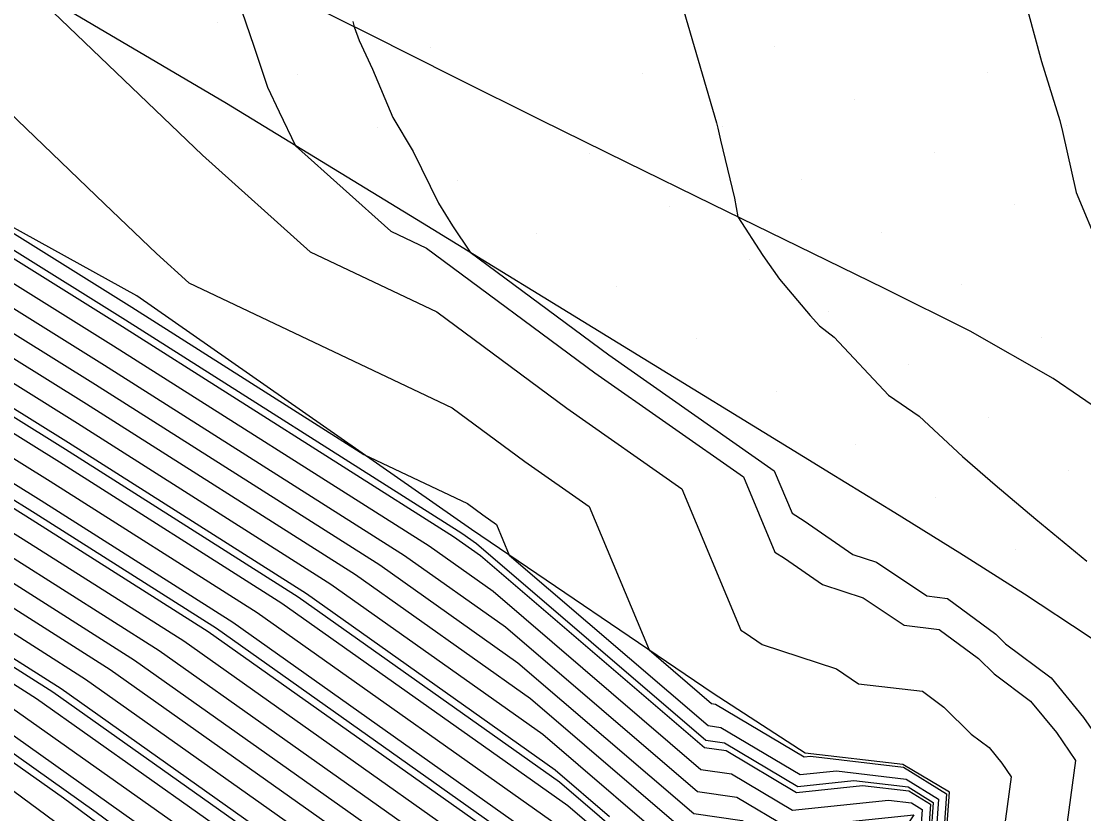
# Model space of a CAD drawing. Extents: x 2354170 to 2357230, y 866100 to 868290.
# Drawn here: x 2355262.37 to 2355290.15, y 867388.09 to 867408.8 of the extents above; entities that cross this region are included whole.
import ezdxf

# ---------------------------------------------------------------- set-up
doc = ezdxf.new("R2010")
doc.units = 0
for name, color, linetype in [('Default', 7, 'Continuous'), ('DTM Contours Major', 7, 'Continuous'), ('DTM Contours Minor', 7, 'Continuous'), ('Exist DTM Breakline', 7, 'Continuous'), ('Exist DTM Scan Elevation Point', 7, 'Continuous'), ('Exist Roads EOP', 7, 'Continuous'), ('PH Exist DTM Breakline', 7, 'Continuous')]:
    doc.layers.add(name, color=color, linetype=linetype)

msp = doc.modelspace()

# ---------------------------------------------------------------- linework, layer by layer
at = {"layer": 'Default'}
for points in [[(2355192.812, 867440.624), (2355193.949, 867439.768), (2355195.388, 867438.69), (2355206.427, 867432.079), (2355206.938, 867431.728), (2355208.509, 867430.521), (2355208.638, 867430.43), (2355208.737, 867430.362), (2355208.813, 867430.307), (2355209.264, 867429.941), (2355232.009, 867416.082), (2355234.182, 867414.886), (2355244.609, 867408.747), (2355248.098, 867406.774), (2355250.744, 867405.262), (2355259.336, 867400.451), (2355263.605, 867397.789), (2355269.825, 867393.842), (2355276.331, 867389.237), (2355277.752, 867388.019)], [(2355211.302, 867434.261), (2355212.896, 867433.144), (2355215.912, 867431.05), (2355218.242, 867429.399), (2355231.958, 867418.233), (2355234.753, 867416.53), (2355235.02, 867416.383), (2355246.38, 867409.694), (2355247.837, 867408.871), (2355248.941, 867408.24), (2355259.212, 867402.489), (2355264.314, 867399.307), (2355271.749, 867394.59), (2355275.355, 867392.037), (2355279.952, 867388.096), (2355281.22, 867387.914), (2355282.325, 867387.255), (2355285.016, 867387.535), (2355283.847, 867385.793), (2355284.488, 867384.975), (2355284.765, 867383.691), (2355288.731, 867379.455), (2355289.943, 867378.496)], [(2355286.118, 867377.057), (2355281.049, 867382.472), (2355280.748, 867383.863), (2355279.301, 867384.072), (2355277.632, 867385.503), (2355267.26, 867392.846), (2355262.66, 867395.765), (2355259.502, 867397.734), (2355253.147, 867401.292), (2355248.447, 867403.979), (2355242.248, 867407.484), (2355233.065, 867412.89), (2355228.351, 867415.485), (2355207.68, 867428.08), (2355206.162, 867429.005), (2355204.245, 867430.13), (2355202.852, 867430.831)], [(2355208.306, 867429.818), (2355231.095, 867415.933), (2355233.903, 867414.387), (2355244.019, 867408.431), (2355248.185, 867406.075), (2355251.345, 867404.269), (2355259.378, 867399.772), (2355263.369, 867397.283), (2355269.184, 867393.593), (2355276.656, 867388.303), (2355279.58, 867385.797), (2355281.777, 867385.48), (2355281.914, 867385.398), (2355282.249, 867385.433), (2355282.104, 867385.216), (2355282.184, 867385.114), (2355282.642, 867382.994), (2355289.185, 867376.004), (2355292.151, 867373.66), (2355294.345, 867371.427), (2355296.448, 867368.717), (2355304.108, 867359.282), (2355308.101, 867352.969)], [(2355215.099, 867429.702), (2355224.393, 867422.135), (2355233.839, 867416.38), (2355234.741, 867415.884), (2355245.79, 867409.378), (2355247.924, 867408.172), (2355249.542, 867407.247), (2355259.253, 867401.81), (2355264.078, 867398.801), (2355271.108, 867394.341), (2355275.68, 867391.104), (2355279.859, 867387.522), (2355281.359, 867387.305), (2355282.223, 867386.791), (2355284.324, 867387.009), (2355283.411, 867385.649), (2355283.912, 867385.01), (2355284.234, 867383.517), (2355288.844, 867378.592), (2355293.091, 867375.235), (2355296.233, 867372.037), (2355299.245, 867368.156), (2355304.938, 867361.144), (2355309.734, 867353.563)], [(2355208.097, 867429.239), (2355230.18, 867415.783), (2355233.624, 867413.888), (2355243.429, 867408.115), (2355248.272, 867405.376), (2355251.945, 867403.277), (2355259.419, 867399.092), (2355263.132, 867396.777), (2355268.543, 867393.344), (2355276.981, 867387.37), (2355279.487, 867385.222), (2355281.659, 867384.909), (2355282.111, 867382.82), (2355289.299, 867375.141), (2355291.837, 867373.135), (2355293.715, 867371.224), (2355295.515, 867368.904), (2355303.831, 867358.661), (2355307.557, 867352.771)], [(2355207.889, 867428.659), (2355229.266, 867415.634), (2355233.345, 867413.389), (2355242.838, 867407.799), (2355248.36, 867404.678), (2355252.546, 867402.284), (2355259.461, 867398.413), (2355262.896, 867396.271), (2355267.901, 867393.095), (2355277.306, 867386.436), (2355279.394, 867384.647), (2355281.204, 867384.386), (2355281.58, 867382.646), (2355289.413, 867374.278), (2355291.524, 867372.61), (2355293.085, 867371.02), (2355294.583, 867369.091), (2355303.554, 867358.04), (2355307.012, 867352.573)], [(2355305.924, 867352.178), (2355303.001, 867356.799), (2355292.717, 867369.465), (2355291.826, 867370.613), (2355290.897, 867371.559), (2355289.64, 867372.553), (2355280.518, 867382.298), (2355280.293, 867383.341), (2355279.208, 867383.497), (2355277.957, 867384.57), (2355266.619, 867392.597), (2355262.423, 867395.258), (2355259.544, 867397.054), (2355253.748, 867400.299), (2355248.534, 867403.28), (2355241.658, 867407.168), (2355232.786, 867412.391), (2355227.436, 867415.336), (2355207.471, 867427.5)], [(2355305.38, 867351.98), (2355302.724, 867356.178), (2355291.785, 867369.652), (2355291.197, 867370.41), (2355290.583, 867371.034), (2355289.754, 867371.69), (2355279.987, 867382.124), (2355279.837, 867382.818), (2355279.115, 867382.922), (2355278.282, 867383.636), (2355265.977, 867392.347), (2355262.187, 867394.752), (2355259.586, 867396.375), (2355254.349, 867399.306), (2355248.621, 867402.581), (2355241.068, 867406.852), (2355232.507, 867411.892), (2355226.522, 867415.186), (2355207.263, 867426.921)], [(2355216.829, 867426.038), (2355232.924, 867416.231), (2355234.462, 867415.385), (2355245.2, 867409.063), (2355248.011, 867407.473), (2355250.143, 867406.255), (2355259.295, 867401.131), (2355263.842, 867398.295), (2355270.467, 867394.091), (2355276.005, 867390.17), (2355279.766, 867386.947), (2355281.498, 867386.697), (2355282.12, 867386.327), (2355283.633, 867386.484), (2355282.975, 867385.504), (2355283.336, 867385.045), (2355283.704, 867383.343), (2355288.958, 867377.729), (2355292.778, 867374.71), (2355295.604, 867371.834), (2355298.313, 867368.343), (2355304.661, 867360.523), (2355309.19, 867353.365)], [(2355307.099, 867342.891), (2355304.291, 867351.584), (2355302.17, 867354.937), (2355290.048, 867369.868), (2355289.969, 867369.965), (2355289.926, 867370.013), (2355278.926, 867381.773), (2355278.907, 867381.787), (2355264.695, 867391.849), (2355261.714, 867393.74), (2355259.669, 867395.016), (2355255.551, 867397.321), (2355248.796, 867401.183), (2355239.887, 867406.22), (2355231.948, 867410.894), (2355224.692, 867414.888), (2355206.845, 867425.762)], [(2355306.201, 867343.789), (2355303.747, 867351.386), (2355301.893, 867354.316), (2355291.3, 867367.364), (2355289.863, 867369.111), (2355289.102, 867369.985), (2355278.543, 867381.273), (2355276.335, 867382.905), (2355264.054, 867391.6), (2355261.478, 867393.234), (2355259.71, 867394.337), (2355256.152, 867396.329), (2355248.883, 867400.484), (2355239.297, 867405.904), (2355231.669, 867410.395), (2355223.778, 867414.739), (2355206.637, 867425.183)], [(2355206.22, 867424.024), (2355221.949, 867414.44), (2355231.11, 867409.398), (2355238.116, 867405.273), (2355249.057, 867399.086), (2355257.354, 867394.343), (2355259.793, 867392.978), (2355261.005, 867392.222), (2355262.771, 867391.102), (2355271.19, 867385.141), (2355277.777, 867380.272), (2355287.454, 867369.927), (2355289.653, 867367.402), (2355293.804, 867362.357), (2355301.34, 867353.075), (2355302.658, 867350.99), (2355304.404, 867345.586), (2355306.717, 867337.441)], [(2355306.192, 867337.025), (2355303.505, 867346.484), (2355302.114, 867350.792), (2355301.063, 867352.454), (2355295.055, 867359.854), (2355289.548, 867366.548), (2355286.629, 867369.898), (2355277.394, 867379.772), (2355268.618, 867386.259), (2355262.13, 867390.852), (2355260.769, 867391.716), (2355259.835, 867392.298), (2355257.955, 867393.351), (2355249.144, 867398.387), (2355237.526, 867404.957), (2355230.831, 867408.899), (2355221.034, 867414.291), (2355206.011, 867423.444)], [(2355305.667, 867336.61), (2355302.607, 867347.382), (2355301.57, 867350.594), (2355300.786, 867351.833), (2355296.307, 867357.35), (2355289.442, 867365.694), (2355285.805, 867369.87), (2355277.011, 867379.271), (2355266.046, 867387.376), (2355261.488, 867390.603), (2355260.532, 867391.21), (2355259.876, 867391.619), (2355258.556, 867392.358), (2355249.232, 867397.689), (2355236.935, 867404.641), (2355230.551, 867408.4), (2355220.119, 867414.142), (2355205.802, 867422.865)], [(2355307.485, 867329.634), (2355304.616, 867335.78), (2355300.81, 867349.179), (2355300.481, 867350.199), (2355300.232, 867350.592), (2355298.811, 867352.343), (2355289.232, 867363.985), (2355284.157, 867369.812), (2355276.245, 867378.271), (2355260.902, 867389.612), (2355260.206, 867390.105), (2355260.06, 867390.198), (2355259.959, 867390.26), (2355259.758, 867390.373), (2355249.406, 867396.291), (2355235.755, 867404.009), (2355229.993, 867407.402), (2355218.29, 867413.843), (2355205.385, 867421.706), (2355204.437, 867422.284)], [(2355233.999, 867418.917), (2355235.283, 867417.936), (2355236.153, 867417.275), (2355236.787, 867416.797), (2355239.332, 867414.507), (2355246.971, 867410.01), (2355247.749, 867409.57), (2355248.34, 867409.232), (2355259.17, 867403.169), (2355264.551, 867399.813), (2355272.391, 867394.839), (2355275.03, 867392.971), (2355280.046, 867388.671), (2355281.081, 867388.522), (2355282.428, 867387.72), (2355285.708, 867388.06), (2355284.283, 867385.937), (2355285.064, 867384.94), (2355285.296, 867383.865), (2355288.617, 867380.318), (2355293.718, 867376.286), (2355297.492, 867372.444), (2355301.11, 867367.782), (2355305.492, 867362.385)], [(2355302.644, 867355.245), (2355302.447, 867355.557), (2355290.852, 867369.839), (2355290.567, 867370.206), (2355290.27, 867370.509), (2355289.868, 867370.827), (2355279.456, 867381.95), (2355279.381, 867382.295), (2355279.022, 867382.347), (2355278.607, 867382.703), (2355265.336, 867392.098), (2355261.951, 867394.246), (2355259.627, 867395.695), (2355254.95, 867398.314), (2355248.708, 867401.882), (2355240.477, 867406.536), (2355232.227, 867411.393), (2355225.607, 867415.037), (2355224.591, 867415.657)], [(2355290.914, 867414.275), (2355289.584, 867413.651), (2355288.554, 867413.402), (2355288.029, 867413.186), (2355287.864, 867412.986), (2355287.708, 867412.714), (2355288.02, 867411.319), (2355288.437, 867409.918), (2355288.564, 867409.457), (2355288.683, 867409.066), (2355289.039, 867407.75), (2355289.52, 867406.205), (2355289.594, 867405.913), (2355289.947, 867404.327), (2355290.563, 867402.846)], [(2355262.291, 867410.373), (2355262.468, 867409.749), (2355262.551, 867409.671), (2355262.589, 867409.635), (2355267.109, 867405.299), (2355269.921, 867402.775), (2355273.233, 867401.201), (2355276.635, 867398.685), (2355279.636, 867396.584), (2355281.183, 867392.888), (2355281.295, 867392.817), (2355281.742, 867392.509), (2355283.682, 867391.874), (2355284.262, 867391.485), (2355285.933, 867391.289), (2355286.489, 867390.876), (2355287.207, 867390.167), (2355287.673, 867389.82), (2355288.003, 867389.415), (2355288.248, 867389.058), (2355287.765, 867385.504)], [(2355279.688, 867409.062), (2355280.545, 867406.147), (2355280.578, 867406.007), (2355280.648, 867405.688), (2355281.015, 867404.171), (2355281.104, 867403.686), (2355281.758, 867402.676), (2355282.195, 867402.058), (2355282.998, 867401.107), (2355283.241, 867400.84), (2355283.618, 867400.542), (2355285.041, 867399.031), (2355285.842, 867398.48), (2355286.979, 867397.428), (2355287.833, 867396.68), (2355288.89, 867395.787), (2355290.222, 867394.69)], [(2355271.041, 867408.788), (2355271.076, 867408.652), (2355271.202, 867408.292), (2355271.555, 867407.548), (2355272.086, 867406.28), (2355272.621, 867405.395), (2355273.28, 867404.042), (2355273.646, 867403.456), (2355274.11, 867402.76), (2355277.733, 867400.08), (2355282.056, 867397.053), (2355282.52, 867395.945), (2355282.838, 867395.742), (2355284.111, 867394.865), (2355284.724, 867394.664), (2355286.041, 867393.782), (2355286.587, 867393.718), (2355287.849, 867392.783), (2355288.103, 867392.532), (2355289.297, 867391.643), (2355290.143, 867390.605), (2355290.771, 867389.689), (2355290.437, 867387.231)], [(2355303.078, 867343.461), (2355301.709, 867348.281), (2355301.025, 867350.397), (2355300.509, 867351.213), (2355297.559, 867354.847), (2355289.337, 867364.84), (2355284.981, 867369.841), (2355276.628, 867378.771), (2355263.474, 867388.494), (2355260.847, 867390.354), (2355260.296, 867390.704), (2355259.918, 867390.94), (2355259.157, 867391.366), (2355249.319, 867396.99), (2355236.345, 867404.325), (2355230.272, 867407.901), (2355229.844, 867408.137)], [(2355306.165, 867341.65), (2355305.302, 867344.687), (2355303.202, 867351.188), (2355301.616, 867353.695), (2355292.552, 867364.861), (2355289.758, 867368.256), (2355288.278, 867369.956), (2355278.16, 867380.772), (2355273.762, 867384.023), (2355263.412, 867391.351), (2355261.241, 867392.728), (2355259.752, 867393.657), (2355256.753, 867395.336), (2355248.97, 867399.785), (2355238.706, 867405.589), (2355234.801, 867407.888)], [(2355260.901, 867407.528), (2355264.551, 867404.03), (2355265.91, 867402.726), (2355266.756, 867401.967), (2355273.633, 867398.698), (2355275.536, 867397.291), (2355277.215, 867396.115), (2355278.783, 867392.373), (2355280.418, 867390.971), (2355280.524, 867390.956), (2355282.839, 867389.577), (2355283.005, 867389.594), (2355285.433, 867389.308), (2355286.559, 867388.606), (2355286.456, 867387.106), (2355286.114, 867386.645), (2355286.026, 867386.514), (2355287.368, 867384.801), (2355287.42, 867384.561), (2355288.162, 867383.769), (2355294.972, 867378.386), (2355300.011, 867373.258), (2355304.841, 867367.034), (2355306.599, 867364.868)], [(2355259.087, 867404.528), (2355265.023, 867400.825), (2355273.673, 867395.337), (2355274.379, 867394.838), (2355280.232, 867389.821), (2355280.803, 867389.739), (2355282.634, 867388.648), (2355284.366, 867388.828), (2355285.575, 867388.686), (2355286.136, 867388.336), (2355286.085, 867387.588), (2355285.915, 867387.358), (2355285.155, 867386.225), (2355286.216, 867384.871), (2355286.358, 867384.213), (2355288.389, 867382.043), (2355294.345, 867377.336), (2355295.994, 867375.658)], [(2355260.167, 867404.508), (2355265.26, 867401.331), (2355271.331, 867397.48), (2355274.034, 867396.195), (2355274.438, 867395.896), (2355274.795, 867395.646), (2355275.128, 867394.85), (2355280.325, 867390.396), (2355280.663, 867390.347), (2355282.736, 867389.113), (2355283.685, 867389.211), (2355285.504, 867388.997), (2355286.347, 867388.471), (2355286.271, 867387.347), (2355286.015, 867387.001), (2355285.59, 867386.37), (2355286.792, 867384.836), (2355286.889, 867384.387), (2355288.276, 867382.906), (2355294.659, 867377.861), (2355299.381, 867373.055), (2355303.908, 867367.221), (2355306.322, 867364.247)], [(2355259.129, 867403.848), (2355264.787, 867400.319), (2355273.032, 867395.088), (2355274.704, 867393.904), (2355280.139, 867389.246), (2355280.942, 867389.13), (2355282.531, 867388.184), (2355285.046, 867388.445), (2355285.647, 867388.374), (2355285.925, 867388.2), (2355285.9, 867387.829), (2355285.815, 867387.715), (2355284.719, 867386.081), (2355285.64, 867384.906), (2355285.827, 867384.039), (2355288.503, 867381.18), (2355294.032, 867376.811), (2355298.122, 867372.648), (2355302.043, 867367.595), (2355305.769, 867363.006)]]:
    msp.add_lwpolyline(points, dxfattribs=at)
at = {"layer": 'DTM Contours Major'}
msp.add_lwpolyline([(2355286.457, 867376.942), (2355281.226, 867382.53), (2355280.9, 867384.038), (2355279.332, 867384.264), (2355277.523, 867385.814), (2355267.474, 867392.929), (2355262.738, 867395.933), (2355259.489, 867397.96), (2355252.947, 867401.622), (2355248.418, 867404.212), (2355242.445, 867407.589), (2355233.158, 867413.056), (2355228.656, 867415.535), (2355207.749, 867428.273), (2355206.214, 867429.208), (2355204.471, 867430.231), (2355203.316, 867430.813)], dxfattribs=at)
at = {"layer": 'DTM Contours Minor'}
for points in [[(2355280.443, 867378.028), (2355278.032, 867380.606), (2355272.905, 867384.396), (2355263.198, 867391.268), (2355261.163, 867392.559), (2355259.766, 867393.431), (2355256.953, 867395.005), (2355248.999, 867399.552), (2355238.509, 867405.483), (2355231.296, 867409.73), (2355222.558, 867414.54), (2355206.359, 867424.41), (2355205.169, 867425.135), (2355199.94, 867428.204), (2355189.27, 867433.578)], [(2355218.242, 867429.399), (2355231.958, 867418.233), (2355234.753, 867416.53), (2355235.02, 867416.383), (2355246.38, 867409.694), (2355247.837, 867408.871), (2355248.941, 867408.24), (2355259.212, 867402.489), (2355264.314, 867399.307), (2355271.749, 867394.59), (2355275.355, 867392.037), (2355279.952, 867388.096), (2355281.22, 867387.914), (2355282.325, 867387.255), (2355285.016, 867387.535), (2355283.847, 867385.793), (2355284.488, 867384.975), (2355284.765, 867383.691), (2355288.731, 867379.455), (2355293.405, 867375.76), (2355296.863, 867372.241), (2355300.178, 867367.969), (2355305.215, 867361.764)], [(2355307.997, 867341.992), (2355304.835, 867351.782), (2355302.447, 867355.557), (2355290.852, 867369.839), (2355290.567, 867370.206), (2355290.27, 867370.509), (2355289.868, 867370.827), (2355279.456, 867381.95), (2355279.381, 867382.295), (2355279.022, 867382.347), (2355278.607, 867382.703), (2355265.336, 867392.098), (2355261.951, 867394.246), (2355259.627, 867395.695), (2355254.95, 867398.314), (2355248.708, 867401.882), (2355240.477, 867406.536), (2355232.227, 867411.393), (2355225.607, 867415.037), (2355207.054, 867426.341)], [(2355235.87, 867423.344), (2355240.24, 867420.022), (2355243.428, 867417.623), (2355247.116, 867414.303), (2355249.471, 867412.461), (2355251.104, 867411.166), (2355255.457, 867406.779), (2355259.073, 867404.754), (2355265.102, 867400.994), (2355273.887, 867395.42), (2355274.271, 867395.149), (2355280.263, 867390.013), (2355280.756, 867389.942), (2355282.668, 867388.803), (2355284.139, 867388.956), (2355285.552, 867388.789), (2355286.207, 867388.381), (2355286.147, 867387.508), (2355285.948, 867387.239), (2355285.3, 867386.273), (2355286.408, 867384.859), (2355286.535, 867384.271), (2355287.585, 867383.15)], [(2355305.317, 867336.334), (2355302.008, 867347.981), (2355301.207, 867350.463), (2355300.601, 867351.42), (2355297.142, 867355.681), (2355289.372, 867365.124), (2355285.256, 867369.851), (2355276.756, 867378.938), (2355264.331, 867388.122), (2355261.061, 867390.437), (2355260.375, 867390.872), (2355259.904, 867391.166), (2355258.956, 867391.697), (2355249.29, 867397.223), (2355236.542, 867404.431), (2355230.365, 867408.067), (2355219.51, 867414.042), (2355205.663, 867422.479)], [(2355268.138, 867409.064), (2355268.456, 867408.15), (2355268.809, 867407.08), (2355269.117, 867406.427), (2355269.545, 867405.545), (2355272.032, 867403.314), (2355272.967, 867402.87), (2355277.367, 867399.615), (2355281.249, 867396.896), (2355282.074, 867394.926), (2355282.324, 867394.767), (2355283.321, 867394.079), (2355284.377, 867393.734), (2355285.448, 867393.017), (2355286.369, 867392.908), (2355287.396, 867392.147), (2355287.805, 867391.744), (2355288.756, 867391.035), (2355289.43, 867390.209), (2355289.93, 867389.478), (2355289.493, 867386.262)], [(2355248.206, 867406.496), (2355250.944, 867404.931), (2355259.35, 867400.225), (2355263.526, 867397.62), (2355269.612, 867393.759), (2355276.439, 867388.926), (2355279.642, 867386.18), (2355281.684, 867385.886), (2355281.983, 867385.708), (2355282.71, 867385.783), (2355282.394, 867385.312), (2355282.568, 867385.091), (2355282.996, 867383.111), (2355289.11, 867376.579), (2355292.36, 867374.01), (2355294.764, 867371.563), (2355297.069, 867368.592), (2355304.292, 867359.695), (2355308.464, 867353.101)]]:
    msp.add_lwpolyline(points, dxfattribs=at)
at = {"layer": 'Exist DTM Breakline'}
msp.add_lwpolyline([(2355305.486, 867387.659), (2355303.514, 867389.196), (2355301.529, 867390.716), (2355299.526, 867392.212), (2355297.508, 867393.688), (2355295.481, 867395.15), (2355293.449, 867396.606), (2355291.409, 867398.053), (2355289.345, 867399.462), (2355287.174, 867400.7), (2355284.936, 867401.813), (2355282.689, 867402.911), (2355280.443, 867404.009), (2355278.199, 867405.11), (2355275.957, 867406.216), (2355273.718, 867407.329), (2355271.483, 867408.448), (2355269.248, 867409.57), (2355267.015, 867410.692), (2355264.781, 867411.815), (2355262.547, 867412.936), (2355260.312, 867414.056)], dxfattribs=at)
at = {"layer": 'Exist DTM Scan Elevation Point'}
for p, q in [((2355267.508, 867408.777), (2355267.508, 867408.777)), ((2355282.072, 867408.135), (2355282.072, 867408.135)), ((2355273.058, 867408.103), (2355273.058, 867408.103)), ((2355269.593, 867407.398), (2355269.593, 867407.398)), ((2355278.607, 867407.429), (2355278.607, 867407.429)), ((2355287.621, 867407.461), (2355287.621, 867407.461)), ((2355284.157, 867406.755), (2355284.157, 867406.755)), ((2355275.143, 867406.724), (2355275.143, 867406.724)), ((2355271.678, 867406.018), (2355271.678, 867406.018)), ((2355280.692, 867406.05), (2355280.692, 867406.05)), ((2355289.706, 867406.082), (2355289.706, 867406.082)), ((2355286.242, 867405.376), (2355286.242, 867405.376)), ((2355277.228, 867405.344), (2355277.228, 867405.344)), ((2355273.763, 867404.639), (2355273.763, 867404.639)), ((2355282.777, 867404.67), (2355282.777, 867404.67)), ((2355279.313, 867403.965), (2355279.313, 867403.965)), ((2355288.327, 867403.997), (2355288.327, 867403.997)), ((2355275.848, 867403.259), (2355275.848, 867403.259)), ((2355284.862, 867403.291), (2355284.862, 867403.291)), ((2355281.398, 867402.585), (2355281.398, 867402.585)), ((2355277.933, 867401.88), (2355277.933, 867401.88)), ((2355286.947, 867401.912), (2355286.947, 867401.912)), ((2355283.483, 867401.206), (2355283.483, 867401.206)), ((2355280.018, 867400.5), (2355280.018, 867400.5)), ((2355289.032, 867400.532), (2355289.032, 867400.532)), ((2355285.568, 867399.827), (2355285.568, 867399.827)), ((2355282.103, 867399.121), (2355282.103, 867399.121)), ((2355287.653, 867398.447), (2355287.653, 867398.447)), ((2355284.188, 867397.742), (2355284.188, 867397.742)), ((2355289.738, 867397.068), (2355289.738, 867397.068)), ((2355286.273, 867396.362), (2355286.273, 867396.362)), ((2355288.358, 867394.983), (2355288.358, 867394.983))]:
    msp.add_line(p, q, dxfattribs=at)
at = {"layer": 'Exist Roads EOP'}
for points in [[(2355283.091, 867397.253), (2355277.975, 867400.388), (2355272.862, 867403.526), (2355267.737, 867406.647), (2355262.568, 867409.694), (2355257.314, 867412.59), (2355251.978, 867415.333), (2355246.613, 867418.019), (2355241.243, 867420.695), (2355235.873, 867423.373), (2355230.505, 867426.052), (2355225.138, 867428.734), (2355219.772, 867431.42), (2355214.408, 867434.108), (2355209.045, 867436.797), (2355203.681, 867439.486), (2355198.317, 867442.174), (2355192.952, 867444.861)], [(2355304.984, 867376.614), (2355303.857, 867378.266), (2355302.729, 867379.918), (2355301.586, 867381.559), (2355300.406, 867383.173), (2355299.161, 867384.739), (2355297.843, 867386.243), (2355296.454, 867387.681), (2355295.007, 867389.062), (2355293.493, 867390.369), (2355291.906, 867391.585), (2355290.265, 867392.729), (2355288.593, 867393.826), (2355286.904, 867394.897), (2355285.206, 867395.953), (2355283.502, 867397.001), (2355283.092, 867397.253)]]:
    msp.add_lwpolyline(points, dxfattribs=at)
at = {"layer": 'PH Exist DTM Breakline'}
for points in [[(2355280.46, 867391.235), (2355274.142, 867395.519), (2355265.394, 867401.62), (2355259.051, 867405.124), (2355247.649, 867410.373), (2355235.138, 867416.592), (2355206.737, 867431.244), (2355191.277, 867438.296), (2355164.634, 867452.269), (2355154.996, 867456.973), (2355137.76, 867465.404), (2355102.312, 867483.232), (2355088.098, 867490.411), (2355056.326, 867505.512), (2355041.697, 867512.751), (2355024.659, 867520.002), (2355005.016, 867530.343)], [(2355331.788, 867125.933), (2355331.895, 867160.008), (2355332.095, 867192.96), (2355332.294, 867229.157), (2355331.909, 867258.987), (2355330.369, 867283.152), (2355328.116, 867300.229), (2355326.882, 867312.866), (2355326.195, 867321.329), (2355324.13, 867330.223), (2355321.362, 867341.792), (2355317.99, 867347.937), (2355314.379, 867355.251), (2355307.342, 867366.532), (2355301.326, 867373.683), (2355295.488, 867379.25), (2355288.031, 867384.762), (2355286.14, 867386.551), (2355286.514, 867387.031), (2355286.635, 867388.655), (2355285.418, 867389.374), (2355282.861, 867389.676), (2355280.46, 867391.235)]]:
    msp.add_lwpolyline(points, dxfattribs=at)

doc.saveas('drawing.dxf')
